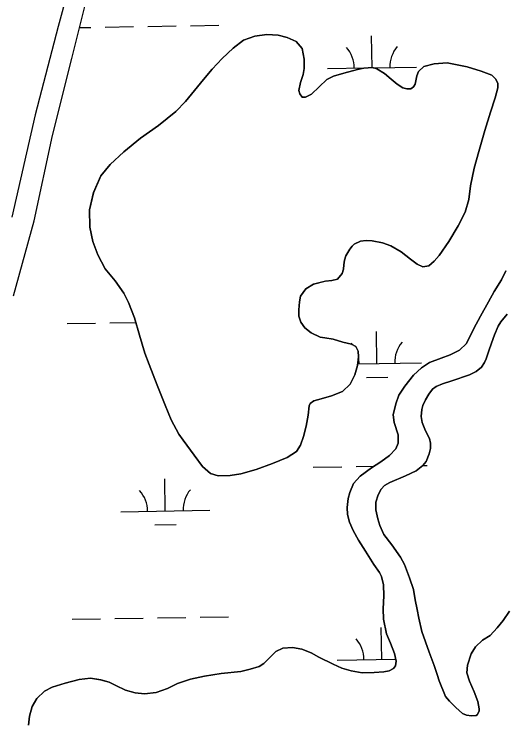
# Model space of a CAD drawing. Extents: x 3855477 to 3893699, y 299188 to 325115.
# Drawn here: x 3868633 to 3869184, y 317100 to 317897 of the extents above; entities that cross this region are included whole.
import ezdxf

# ---------------------------------------------------------------- set-up
doc = ezdxf.new("R2010")
doc.units = 0
doc.layers.add('V-TOPO-SHOR', color=7, linetype='Continuous')
doc.layers.add('V-WETL-SWMP', color=7, linetype='Continuous')

msp = doc.modelspace()

# ---------------------------------------------------------------- linework, layer by layer
at = {"layer": 'V-TOPO-SHOR'}
for points in [[(3868712.64, 317995.5), (3868682.43, 317883.28), (3868656.28, 317784.23), (3868630.21, 317668.94)], [(3868632.13, 317580.34), (3868655.35, 317665.01), (3868676.1, 317760.85), (3868697.51, 317847.36), (3868721.3, 317942.27)], [(3869010.23, 317633.18), (3869005.56, 317625.43), (3869004, 317620.73), (3869003.24, 317615.41), (3869002.8, 317610.49), (3869001.53, 317605.59), (3868996.27, 317599.37), (3868990.01, 317597.68), (3868982.53, 317597.11), (3868969.08, 317593.52), (3868960.44, 317588.56), (3868954.65, 317580.2), (3868953.48, 317573.76), (3868952.8, 317564.65), (3868952.85, 317557.78), (3868954.96, 317550.91), (3868959.42, 317544.63), (3868966.65, 317538.94), (3868976.66, 317534.16), (3868982.08, 317533.2), (3868991.39, 317531.6), (3869002.12, 317528.55), (3869011.94, 317526.03), (3869016.64, 317523.64), (3869019.37, 317518.4), (3869019.73, 317511.74), (3869018.74, 317502.22), (3869015.7, 317491.59), (3869010.6, 317481.07), (3869001.74, 317472.94), (3868989.41, 317468), (3868977.71, 317464.81), (3868969.6, 317462.51), (3868965.59, 317459.46), (3868964.44, 317456.7), (3868963.35, 317446.47), (3868961, 317434.09), (3868958.16, 317422.33), (3868954.71, 317412.62), (3868949.95, 317405.39), (3868939.56, 317398.7), (3868923.33, 317392.05), (3868904.94, 317385.21), (3868887.39, 317380.21), (3868875.6, 317378.35), (3868861.98, 317378.14), (3868853.49, 317380.55), (3868844.63, 317388.4), (3868835.3, 317401.27), (3868822.61, 317418.16), (3868817.85, 317424.95), (3868809.25, 317440.88), (3868802.4, 317457.53), (3868793.65, 317480.12), (3868784.59, 317503.44), (3868779.66, 317516.17), (3868773.55, 317536.39), (3868768.16, 317555.89), (3868761.41, 317573.04), (3868756.06, 317583.53), (3868746.42, 317597.32), (3868735.04, 317610.82), (3868726.86, 317626.65), (3868721.22, 317641.54), (3868717.96, 317657.75), (3868717.68, 317677.11), (3868722.02, 317696.55), (3868730.24, 317715.54), (3868740.68, 317728.27), (3868756.14, 317742.3), (3868774.68, 317757.74), (3868795.17, 317772.14), (3868814.43, 317787.99), (3868825.37, 317799.08), (3868845.72, 317823.83), (3868855.22, 317835.64), (3868866.57, 317847.55), (3868878.84, 317859.24), (3868890.38, 317868.07), (3868903.42, 317872.69), (3868916.85, 317874.54), (3868929.55, 317873.74), (3868939.46, 317871.01), (3868949.88, 317866.43), (3868956.48, 317858.8), (3868958.86, 317846.8), (3868958.79, 317836.15), (3868957.71, 317829.4), (3868954.68, 317820.61), (3868952.88, 317811.4), (3868953.77, 317807.61), (3868956.62, 317804.1), (3868960.1, 317803.98), (3868966.98, 317807.41), (3868975.65, 317815.65), (3868984.1, 317823.89), (3868991.61, 317827.63), (3869003.31, 317831.03), (3869018.5, 317834.91), (3869025.78, 317836.71), (3869035.62, 317837.15)], [(3869035.62, 317837.15), (3869040.42, 317835.68), (3869049.09, 317830.5), (3869056.42, 317824.2), (3869063.25, 317818.62), (3869069.77, 317814.28), (3869074.17, 317813.43), (3869078.47, 317813.4), (3869081.76, 317815.52), (3869083.63, 317818.48), (3869085.43, 317827.79), (3869087.11, 317833), (3869093.19, 317838.49), (3869104.68, 317841.38), (3869119.34, 317842.51), (3869142.05, 317837.95), (3869157.69, 317833.33), (3869169.74, 317828.54), (3869174.22, 317824.31), (3869176.23, 317819.27), (3869176.51, 317814.46), (3869173.46, 317803.21), (3869168.22, 317787.06), (3869161.62, 317766.32), (3869155.11, 317743), (3869149.76, 317724.2), (3869145.83, 317704.35), (3869143.67, 317688.69), (3869139.78, 317674.48), (3869131.89, 317659.07), (3869121.42, 317641.53), (3869110.35, 317625.93), (3869104.78, 317619.62), (3869098.7, 317614.23), (3869092.03, 317613.15), (3869085.7, 317615.96), (3869078.27, 317621.85), (3869067.67, 317630.02), (3869056.24, 317636.75), (3869046.74, 317640), (3869034.98, 317642.23), (3869028.32, 317642.68), (3869021.86, 317641.91), (3869015.08, 317638.48), (3869012.71, 317636.34), (3869010.23, 317633.18)], [(3869064.31, 317414.95), (3869064.38, 317424.3), (3869060, 317437.95), (3869058.94, 317446.49), (3869061.67, 317459.07), (3869065.29, 317468.8), (3869071.97, 317478.82), (3869081.61, 317491.15), (3869090.51, 317499.52), (3869099.6, 317505.55), (3869112.64, 317510.44), (3869122.72, 317514.13), (3869133.43, 317519.55), (3869141, 317526.91), (3869149.45, 317543.82), (3869156.97, 317557.49), (3869165.71, 317573.59), (3869172.3, 317585.53), (3869180.62, 317598.48), (3869185.47, 317608.51)], [(3869186.76, 317559.93), (3869179.58, 317551.44)], [(3869179.58, 317551.44), (3869176.6, 317546.48), (3869172.57, 317536.75), (3869169.26, 317527.22), (3869166.35, 317518.6), (3869163.44, 317509.58), (3869161.28, 317505.63), (3869157.89, 317500.27), (3869151.96, 317495.43), (3869144.52, 317491.83), (3869124.75, 317485.06), (3869114.16, 317481.57), (3869107.23, 317478.67), (3869103.04, 317475.35), (3869098.74, 317469.89), (3869094.93, 317463.52), (3869092.04, 317457.24), (3869090.9, 317452.77), (3869090.23, 317444.85), (3869091.2, 317438.04), (3869094.29, 317430.39), (3869097.5, 317424.27), (3869099.41, 317420.09), (3869100.69, 317414.8), (3869100.55, 317408.81), (3869099.18, 317402.61), (3869095.87, 317394.2), (3869092.08, 317389.66), (3869084.62, 317383.71), (3869072.59, 317378.11), (3869054.86, 317370.71), (3869049.04, 317367.09), (3869045.15, 317363.16), (3869041.85, 317356.57), (3869039.46, 317348.46), (3869039.4, 317339.82), (3869041.67, 317329.54), (3869043.65, 317322.11), (3869048.35, 317312.22), (3869057.31, 317300.37), (3869067.08, 317286.68), (3869071.59, 317278.42), (3869077.18, 317263.45), (3869081.46, 317250.2), (3869083.61, 317238.6), (3869085.57, 317227.62), (3869087.73, 317217.95), (3869090.78, 317203.09), (3869099.36, 317179.66), (3869104.64, 317164.68), (3869108.03, 317154.49), (3869110.52, 317147.47), (3869117.41, 317129.84)], [(3869061.55, 317164.17), (3869062.2, 317169.65), (3869060.33, 317178.4), (3869055.73, 317190.02), (3869051.44, 317200.32), (3869047.79, 317216.8), (3869047.47, 317228.29), (3869048.08, 317243.22), (3869047.96, 317255.62), (3869045.69, 317264.68), (3869043.38, 317269.37), (3869036.94, 317278.36), (3869027.49, 317293.16), (3869019.75, 317305.61), (3869013.93, 317316.42), (3869009.63, 317325.8), (3869007.25, 317334.66), (3869007, 317342.59), (3869008.19, 317352.54), (3869009.96, 317359.34), (3869014, 317369.47), (3869021.68, 317377.65), (3869034.34, 317387.21), (3869044.96, 317393.85), (3869054.46, 317400.79), (3869061.73, 317408.36), (3869064.31, 317414.95)], [(3869117.41, 317129.84), (3869121.94, 317124.42), (3869129.01, 317117.46), (3869136.79, 317110.9), (3869141.14, 317108.84), (3869146.83, 317107.99), (3869151.91, 317108.46), (3869153.34, 317109.47), (3869155.3, 317113.72), (3869155.42, 317116.16), (3869153.75, 317124.1), (3869149.66, 317135), (3869144.35, 317147.23), (3869141.68, 317156.6), (3869142.35, 317165.03), (3869146.3, 317177.71), (3869151.13, 317185.7), (3869159.21, 317193.37), (3869167.68, 317198.59), (3869175.56, 317206.97), (3869182.23, 317215.36), (3869189.41, 317225.98)], [(3868648.91, 317097.63), (3868649.9, 317107.79), (3868653.02, 317118.64), (3868658.47, 317127.55), (3868666.86, 317136.02), (3868675.63, 317140.53), (3868690.19, 317144.9), (3868705.77, 317149.06), (3868718.58, 317150.4), (3868730.05, 317148.59), (3868739.79, 317145.88), (3868747.19, 317142.27), (3868757.82, 317137.12), (3868768.77, 317133.99), (3868779.13, 317133.01), (3868792.35, 317134.34), (3868805.09, 317138.92), (3868816.3, 317144.64), (3868830.87, 317149.21), (3868846.85, 317152.76), (3868865.36, 317155.58), (3868887.74, 317158.06), (3868898.22, 317160.43), (3868908, 317163.61), (3868913.41, 317167.03), (3868919.54, 317172.98), (3868927.01, 317180.35), (3868934.87, 317184.26), (3868945.64, 317184.89), (3868956.2, 317182.99), (3868966.54, 317178.96), (3868975.34, 317174.22), (3868991.24, 317166.08), (3869001.17, 317161.64), (3869011.41, 317158.62), (3869024, 317156.6), (3869037.31, 317156.82), (3869048.4, 317157.66), (3869054.3, 317158.73), (3869059.29, 317161.34), (3869061.55, 317164.17)]]:
    msp.add_lwpolyline(points, dxfattribs=at)
at = {"layer": 'V-WETL-SWMP'}
for p, q in [((3868706.27, 317882.3), (3868719.01, 317882.5)), ((3868735, 317882.76), (3868767, 317883.29)), ((3868783, 317883.55), (3868814.99, 317884.07)), ((3868830.99, 317884.33), (3868862.99, 317884.85)), ((3869035.1, 317837.13), (3869034.52, 317872.9)), ((3868985.11, 317836.09), (3869027.32, 317836.78)), ((3869036.36, 317836.92), (3869085.1, 317837.72)), ((3868692.43, 317549.35), (3868724.43, 317549.87)), ((3868740.42, 317550.13), (3868769.62, 317550.61)), ((3869040.53, 317504.27), (3869039.94, 317540.27)), ((3869018.92, 317503.92), (3869090.52, 317505.09)), ((3869028.78, 317488.65), (3869052.78, 317489.04)), ((3868969.01, 317387.66), (3869001, 317388.18)), ((3869017, 317388.44), (3869036.83, 317388.77)), ((3869092.09, 317389.67), (3869096.99, 317389.75)), ((3868802.72, 317338.52), (3868802.14, 317374.51)), ((3868752.73, 317337.7), (3868852.72, 317339.33)), ((3868790.98, 317322.89), (3868814.97, 317323.28)), ((3868697.85, 317216.72), (3868729.84, 317217.24)), ((3868745.84, 317217.5), (3868777.84, 317218.02)), ((3868793.84, 317218.28), (3868825.83, 317218.81)), ((3868841.83, 317219.07), (3868873.83, 317219.59)), ((3869045.95, 317171.64), (3869045.36, 317207.64)), ((3868995.95, 317170.83), (3869061.72, 317171.9))]:
    msp.add_line(p, q, dxfattribs=at)
for points in [[(3868712.64, 317995.5), (3868682.44, 317883.28), (3868656.28, 317784.23), (3868630.21, 317668.94)], [(3868632.13, 317580.34), (3868655.35, 317665.01), (3868676.1, 317760.85), (3868697.51, 317847.36), (3868721.3, 317942.27)], [(3869035.62, 317837.15), (3869025.78, 317836.71), (3869018.49, 317834.91), (3869003.31, 317831.03), (3868991.61, 317827.62), (3868984.1, 317823.89), (3868975.65, 317815.65), (3868966.98, 317807.41), (3868960.1, 317803.98), (3868956.62, 317804.1), (3868953.77, 317807.61), (3868952.88, 317811.4), (3868954.68, 317820.61), (3868957.71, 317829.4), (3868958.79, 317836.15), (3868958.86, 317846.8), (3868956.48, 317858.8), (3868949.88, 317866.43), (3868939.46, 317871.01), (3868929.55, 317873.74), (3868916.85, 317874.55), (3868903.42, 317872.69), (3868890.38, 317868.07), (3868878.84, 317859.24), (3868866.57, 317847.55), (3868855.22, 317835.64), (3868845.72, 317823.83), (3868825.37, 317799.08), (3868814.43, 317787.99), (3868795.17, 317772.14), (3868774.68, 317757.74), (3868756.14, 317742.3), (3868740.68, 317728.27), (3868730.24, 317715.54), (3868722.02, 317696.54), (3868717.68, 317677.11), (3868717.96, 317657.75), (3868721.22, 317641.54), (3868726.86, 317626.65), (3868735.04, 317610.82), (3868746.42, 317597.32), (3868756.06, 317583.53), (3868761.41, 317573.05), (3868768.16, 317555.89), (3868773.55, 317536.39), (3868779.66, 317516.17), (3868784.59, 317503.44), (3868793.65, 317480.12), (3868802.4, 317457.53), (3868809.25, 317440.88), (3868817.85, 317424.95), (3868822.61, 317418.15), (3868835.3, 317401.27), (3868844.63, 317388.4), (3868853.49, 317380.55), (3868861.98, 317378.14), (3868875.6, 317378.35), (3868887.39, 317380.21), (3868904.94, 317385.21), (3868923.33, 317392.05), (3868939.56, 317398.7), (3868949.95, 317405.39), (3868954.71, 317412.62), (3868958.16, 317422.33), (3868961.01, 317434.09), (3868963.35, 317446.47), (3868964.44, 317456.71), (3868965.59, 317459.46), (3868969.6, 317462.51), (3868977.71, 317464.81), (3868989.41, 317468), (3869001.74, 317472.94), (3869010.6, 317481.07), (3869015.7, 317491.59), (3869018.74, 317502.22), (3869019.73, 317511.74), (3869019.36, 317518.4), (3869016.64, 317523.64), (3869011.94, 317526.03), (3869002.12, 317528.55), (3868991.39, 317531.6), (3868982.08, 317533.2), (3868976.66, 317534.16), (3868966.65, 317538.94), (3868959.42, 317544.63), (3868954.96, 317550.91), (3868952.85, 317557.78), (3868952.8, 317564.65), (3868953.48, 317573.76), (3868954.65, 317580.2), (3868960.44, 317588.56), (3868969.08, 317593.52), (3868982.52, 317597.11), (3868990.01, 317597.68), (3868996.27, 317599.38), (3869001.53, 317605.59), (3869002.8, 317610.49), (3869003.24, 317615.41), (3869004, 317620.73), (3869005.56, 317625.43), (3869010.23, 317633.18)], [(3869010.23, 317633.18), (3869012.71, 317636.34), (3869015.08, 317638.48), (3869021.86, 317641.91), (3869028.32, 317642.69), (3869034.98, 317642.23), (3869046.74, 317640), (3869056.24, 317636.76), (3869067.67, 317630.02), (3869078.27, 317621.85), (3869085.7, 317615.96), (3869092.03, 317613.15), (3869098.7, 317614.23), (3869104.78, 317619.62), (3869110.35, 317625.93), (3869121.42, 317641.53), (3869131.89, 317659.07), (3869139.78, 317674.48), (3869143.67, 317688.69), (3869145.83, 317704.35), (3869149.76, 317724.2), (3869155.11, 317743.01), (3869161.62, 317766.32), (3869168.22, 317787.06), (3869173.46, 317803.21), (3869176.5, 317814.46), (3869176.23, 317819.27), (3869174.22, 317824.3), (3869169.74, 317828.54), (3869157.69, 317833.33), (3869142.05, 317837.95), (3869119.34, 317842.51), (3869104.68, 317841.38), (3869093.19, 317838.49), (3869087.11, 317833), (3869085.43, 317827.79), (3869083.63, 317818.48), (3869081.76, 317815.53), (3869078.47, 317813.4), (3869074.17, 317813.43), (3869069.77, 317814.28), (3869063.25, 317818.62), (3869056.42, 317824.2), (3869049.09, 317830.5), (3869040.42, 317835.68), (3869035.62, 317837.15)], [(3869185.47, 317608.51), (3869180.62, 317598.48), (3869172.3, 317585.53), (3869165.72, 317573.59), (3869156.97, 317557.49), (3869149.45, 317543.82), (3869141, 317526.91), (3869133.43, 317519.55), (3869122.72, 317514.13), (3869112.64, 317510.44), (3869099.6, 317505.55), (3869090.51, 317499.52), (3869081.61, 317491.15), (3869071.97, 317478.82), (3869065.3, 317468.8), (3869061.67, 317459.07), (3869058.94, 317446.49), (3869060, 317437.95), (3869064.38, 317424.3), (3869064.31, 317414.95), (3869061.73, 317408.36), (3869054.46, 317400.79), (3869044.96, 317393.85), (3869034.34, 317387.21), (3869021.68, 317377.65), (3869014, 317369.47), (3869009.96, 317359.34), (3869008.19, 317352.54), (3869007, 317342.59), (3869007.25, 317334.66), (3869009.63, 317325.8), (3869013.93, 317316.42), (3869019.75, 317305.61), (3869027.49, 317293.16), (3869036.94, 317278.36), (3869043.38, 317269.37), (3869045.69, 317264.68), (3869047.96, 317255.62), (3869048.08, 317243.22), (3869047.46, 317228.29), (3869047.79, 317216.8), (3869051.44, 317200.32), (3869055.73, 317190.02), (3869060.33, 317178.4)], [(3869189.41, 317225.98), (3869182.23, 317215.36), (3869175.56, 317206.97), (3869167.68, 317198.59), (3869159.21, 317193.37), (3869151.13, 317185.7), (3869146.29, 317177.71), (3869142.35, 317165.03), (3869141.68, 317156.6), (3869144.35, 317147.23), (3869149.66, 317135), (3869153.75, 317124.1), (3869155.42, 317116.16), (3869155.3, 317113.72), (3869153.34, 317109.47), (3869151.91, 317108.46), (3869146.83, 317107.99), (3869141.14, 317108.84), (3869136.79, 317110.9), (3869129.01, 317117.46), (3869121.94, 317124.42), (3869117.41, 317129.84), (3869110.52, 317147.47), (3869108.03, 317154.5), (3869104.64, 317164.68), (3869099.36, 317179.66), (3869090.78, 317203.09), (3869087.74, 317217.95), (3869085.57, 317227.62), (3869083.61, 317238.6), (3869081.46, 317250.21), (3869077.18, 317263.45), (3869071.59, 317278.42), (3869067.08, 317286.69), (3869057.31, 317300.37), (3869048.35, 317312.22), (3869043.65, 317322.11), (3869041.67, 317329.54), (3869039.4, 317339.82), (3869039.46, 317348.46), (3869041.85, 317356.57), (3869045.15, 317363.16), (3869049.04, 317367.09), (3869054.86, 317370.71), (3869072.59, 317378.11), (3869084.62, 317383.71), (3869092.08, 317389.66), (3869095.87, 317394.2), (3869099.18, 317402.61), (3869100.55, 317408.8), (3869100.69, 317414.8), (3869099.41, 317420.09), (3869097.5, 317424.27), (3869094.3, 317430.39), (3869091.2, 317438.04), (3869090.23, 317444.85), (3869090.9, 317452.77), (3869092.04, 317457.24), (3869094.93, 317463.52), (3869098.74, 317469.89), (3869103.04, 317475.35), (3869107.23, 317478.67), (3869114.16, 317481.57), (3869124.76, 317485.06), (3869144.52, 317491.83), (3869151.96, 317495.43), (3869157.89, 317500.27), (3869161.28, 317505.63), (3869163.44, 317509.58), (3869166.35, 317518.61), (3869169.25, 317527.22), (3869172.57, 317536.75), (3869176.6, 317546.48), (3869179.58, 317551.44), (3869186.76, 317559.93)], [(3869060.33, 317178.4), (3869062.2, 317169.65), (3869061.55, 317164.17), (3869059.29, 317161.34), (3869054.3, 317158.73), (3869048.4, 317157.66), (3869037.31, 317156.82), (3869024, 317156.6), (3869011.41, 317158.62), (3869001.17, 317161.64), (3868991.24, 317166.08), (3868975.34, 317174.22), (3868966.54, 317178.96), (3868956.2, 317182.99), (3868945.64, 317184.89), (3868934.87, 317184.26), (3868927.02, 317180.35), (3868919.54, 317172.98), (3868913.41, 317167.03), (3868908, 317163.61), (3868898.22, 317160.43), (3868887.73, 317158.06), (3868865.36, 317155.58), (3868846.85, 317152.76), (3868830.87, 317149.21), (3868816.3, 317144.64), (3868805.09, 317138.92), (3868792.35, 317134.34), (3868779.13, 317133.01), (3868768.77, 317133.99), (3868757.82, 317137.12), (3868747.19, 317142.27), (3868739.79, 317145.88), (3868730.06, 317148.59), (3868718.58, 317150.4), (3868705.77, 317149.06), (3868690.19, 317144.9), (3868675.63, 317140.53), (3868666.86, 317136.02), (3868658.47, 317127.54), (3868653.02, 317118.64), (3868649.9, 317107.79), (3868648.91, 317097.63)]]:
    msp.add_lwpolyline(points, dxfattribs=at)
for centre, start, end in [((3868979.86, 317836.48), 0.16154, 41.7052), ((3869090.34, 317838.28), 140.16154, 181.7052), ((3869095.75, 317505.65), 140.16154, 181.7052), ((3868985.28, 317503.85), 37.69749, 41.7052), ((3868985.28, 317503.85), 0.16154, 12.46283), ((3868747.48, 317338.09), 0.16154, 41.7052), ((3868857.95, 317339.89), 140.16154, 181.7052), ((3868990.7, 317171.22), 0.16154, 41.7052)]:
    msp.add_arc(centre, 35.25, start, end, dxfattribs=at)

doc.saveas('drawing.dxf')
